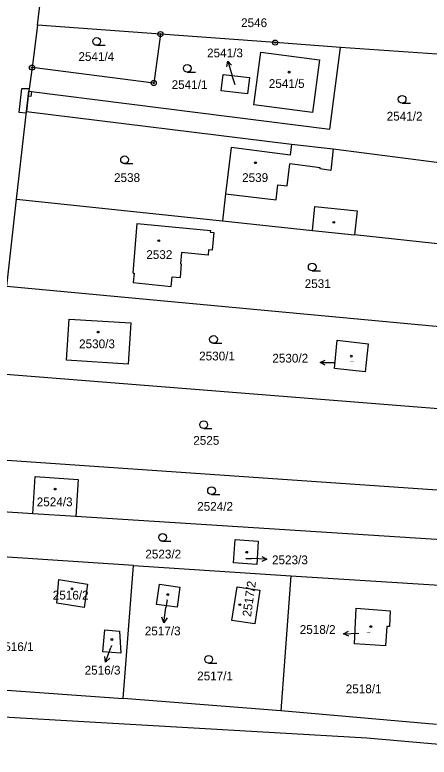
# Model space of a CAD drawing. Extents: x -755819 to -753140, y -1169796 to -1166000.
# Drawn here: x -754548.4 to -754468, y -1169179.6 to -1169035.5 of the extents above; entities that cross this region are included whole.
import ezdxf

# ---------------------------------------------------------------- set-up
doc = ezdxf.new("R2010")
doc.units = 0
for name, color, linetype in [('Vrstva 1', 7, 'Continuous'), ('Vrstva 13', 7, 'Continuous'), ('Vrstva 16', 7, 'Continuous'), ('Vrstva 18', 7, 'Continuous'), ('Vrstva 19', 7, 'Continuous'), ('Vrstva 24', 7, 'Continuous'), ('Vrstva 25', 7, 'Continuous'), ('Vrstva 27', 7, 'Continuous'), ('Vrstva 4', 7, 'Continuous')]:
    doc.layers.add(name, color=color, linetype=linetype)

msp = doc.modelspace()

# ---------------------------------------------------------------- linework, layer by layer
at = {"layer": 'Vrstva 1'}
for p, q in [((-754543.98, -1169037.45), (-754542.78, -1169027.11)), ((-754543.98, -1169037.45), (-754545.07, -1169045.7)), ((-754520.15, -1169039.21), (-754543.98, -1169037.45)), ((-754520.15, -1169039.21), (-754521.44, -1169048.7)), ((-754497.89, -1169040.85), (-754520.15, -1169039.21)), ((-754485.17, -1169041.81), (-754497.89, -1169040.85)), ((-754502.02, -1169052.94), (-754500.68, -1169042.68)), ((-754500.68, -1169042.68), (-754489.27, -1169044.17)), ((-754487.26, -1169057.68), (-754485.17, -1169041.81)), ((-754458.74, -1169043.6), (-754485.17, -1169041.81)), ((-754489.27, -1169044.17), (-754490.62, -1169054.44)), ((-754545.07, -1169045.7), (-754545.68, -1169050.26)), ((-754521.44, -1169048.7), (-754545.07, -1169045.7)), ((-754508.33, -1169050.2), (-754507.95, -1169047.02)), ((-754507.95, -1169047.02), (-754502.88, -1169047.63)), ((-754502.88, -1169047.63), (-754503.24, -1169050.8)), ((-754546.15, -1169054.25), (-754545.68, -1169050.26)), ((-754545.68, -1169050.26), (-754487.26, -1169057.68)), ((-754503.24, -1169050.8), (-754508.33, -1169050.2)), ((-754490.62, -1169054.44), (-754502.02, -1169052.94)), ((-754548.06, -1169071.25), (-754546.15, -1169054.25)), ((-754546.15, -1169054.25), (-754494.71, -1169060.54)), ((-754506.43, -1169061.23), (-754507.49, -1169070.23)), ((-754494.97, -1169062.73), (-754506.43, -1169061.23)), ((-754494.71, -1169060.54), (-754494.97, -1169062.73)), ((-754494.71, -1169060.54), (-754486.6, -1169061.5)), ((-754486.6, -1169061.5), (-754460, -1169064.92)), ((-754507.49, -1169070.23), (-754508.11, -1169075.46)), ((-754549.96, -1169088.13), (-754548.06, -1169071.25)), ((-754548.06, -1169071.25), (-754508.11, -1169075.46)), ((-754525.44, -1169085.58), (-754524.69, -1169075.96)), ((-754524.69, -1169075.96), (-754510.44, -1169077.31)), ((-754508.11, -1169075.46), (-754490.64, -1169077.31)), ((-754510.44, -1169077.31), (-754510.47, -1169077.62)), ((-754510.47, -1169077.62), (-754509.77, -1169077.69)), ((-754509.77, -1169077.69), (-754510.09, -1169081.16)), ((-754490.64, -1169077.31), (-754482.47, -1169078.17)), ((-754461, -1169080.47), (-754482.47, -1169078.17)), ((-754516.04, -1169081.61), (-754516.24, -1169083.8)), ((-754510.89, -1169082.1), (-754516.04, -1169081.61)), ((-754510.8, -1169081.09), (-754510.89, -1169082.1)), ((-754510.09, -1169081.16), (-754510.8, -1169081.09)), ((-754516.09, -1169083.82), (-754516.34, -1169086.47)), ((-754516.24, -1169083.8), (-754516.09, -1169083.82)), ((-754525.44, -1169085.58), (-754525.24, -1169085.6)), ((-754525.24, -1169085.6), (-754525.42, -1169087.41)), ((-754518.06, -1169088.19), (-754517.88, -1169086.32)), ((-754517.88, -1169086.32), (-754516.34, -1169086.47)), ((-754525.42, -1169087.41), (-754518.06, -1169088.19)), ((-754549.96, -1169088.13), (-754462.07, -1169096.3)), ((-754538.37, -1169102.53), (-754537.89, -1169094.55)), ((-754537.89, -1169094.55), (-754525.86, -1169095.26)), ((-754525.86, -1169095.26), (-754526.4, -1169103.27)), ((-754486.36, -1169104.14), (-754485.86, -1169098.6)), ((-754485.86, -1169098.6), (-754479.84, -1169099.32)), ((-754479.84, -1169099.32), (-754480.42, -1169104.78)), ((-754526.4, -1169103.27), (-754538.37, -1169102.53)), ((-754551.98, -1169105.08), (-754462.92, -1169112.14)), ((-754480.42, -1169104.78), (-754486.36, -1169104.14)), ((-754554.17, -1169121.61), (-754463.93, -1169127.82)), ((-754544.89, -1169132.32), (-754544.43, -1169125.06)), ((-754544.43, -1169125.06), (-754536.08, -1169125.64)), ((-754536.08, -1169125.64), (-754536.54, -1169132.85)), ((-754544.89, -1169132.32), (-754555.5, -1169131.65)), ((-754536.54, -1169132.85), (-754544.89, -1169132.32)), ((-754464.44, -1169137.43), (-754536.54, -1169132.85)), ((-754505.93, -1169141.82), (-754505.64, -1169137.3)), ((-754505.64, -1169137.3), (-754501.16, -1169137.61)), ((-754501.16, -1169137.61), (-754501.46, -1169142.15)), ((-754525.39, -1169142.37), (-754556.3, -1169140.35)), ((-754527.4, -1169168.2), (-754525.39, -1169142.37)), ((-754525.39, -1169142.37), (-754494.85, -1169144.36)), ((-754501.46, -1169142.15), (-754505.93, -1169141.82)), ((-754540.23, -1169149.7), (-754539.85, -1169145.11)), ((-754539.85, -1169145.11), (-754534.29, -1169145.98)), ((-754494.85, -1169144.36), (-754496.74, -1169170.55)), ((-754494.85, -1169144.36), (-754464.95, -1169146.22)), ((-754534.29, -1169145.98), (-754534.97, -1169150.5)), ((-754520.9, -1169149.95), (-754520.34, -1169146)), ((-754520.34, -1169146), (-754516.38, -1169146.56)), ((-754516.38, -1169146.56), (-754516.89, -1169150.47)), ((-754506.27, -1169153.03), (-754505.26, -1169146.48)), ((-754505.26, -1169146.48), (-754500.82, -1169147.17)), ((-754500.82, -1169147.17), (-754501.84, -1169153.71)), ((-754534.97, -1169150.5), (-754540.23, -1169149.7)), ((-754516.89, -1169150.47), (-754520.9, -1169149.95)), ((-754482.48, -1169157.58), (-754482.12, -1169150.67)), ((-754482.12, -1169150.67), (-754475.53, -1169151.19)), ((-754475.53, -1169151.19), (-754475.71, -1169154.23)), ((-754501.84, -1169153.71), (-754506.27, -1169153.03)), ((-754531.35, -1169159.14), (-754530.93, -1169154.83)), ((-754530.93, -1169154.83), (-754528.1, -1169155.1)), ((-754528.1, -1169155.1), (-754527.85, -1169159.39)), ((-754476.22, -1169154.2), (-754476.44, -1169157.93)), ((-754475.71, -1169154.23), (-754476.22, -1169154.2)), ((-754476.44, -1169157.93), (-754482.48, -1169157.58)), ((-754527.85, -1169159.39), (-754531.35, -1169159.14)), ((-754559.18, -1169165.87), (-754527.4, -1169168.2)), ((-754496.74, -1169170.55), (-754527.4, -1169168.2)), ((-754466.58, -1169173.21), (-754496.74, -1169170.55))]:
    msp.add_line(p, q, dxfattribs=at)
at = {"layer": 'Vrstva 13'}
for p, q in [((-754559.53, -1169171.23), (-754480.07, -1169175.82)), ((-754480.07, -1169175.82), (-754436.71, -1169179.57))]:
    msp.add_line(p, q, dxfattribs=at)
at = {"layer": 'Vrstva 16'}
for p, q in [((-754507.09, -1169044.43), (-754506.2, -1169047.29)), ((-754505.65, -1169049.03), (-754506.2, -1169047.29)), ((-754489.16, -1169102.97), (-754486.16, -1169102.97)), ((-754503.58, -1169141), (-754502.46, -1169141.03)), ((-754499.46, -1169141.12), (-754502.46, -1169141.03)), ((-754518.86, -1169149.05), (-754519.07, -1169150.5)), ((-754519.48, -1169153.47), (-754519.07, -1169150.5)), ((-754484.61, -1169155.64), (-754481.61, -1169155.52)), ((-754530.79, -1169161.14), (-754529.79, -1169158.31)), ((-754529.67, -1169157.99), (-754529.79, -1169158.31))]:
    msp.add_line(p, q, dxfattribs=at)
for points in [[(-754507.27, -1169045.53), (-754507.09, -1169044.43), (-754506.32, -1169045.23)], [(-754488.16, -1169103.47), (-754489.16, -1169102.97), (-754488.16, -1169102.47)], [(-754500.45, -1169140.59), (-754499.46, -1169141.12), (-754500.48, -1169141.59)], [(-754518.85, -1169152.55), (-754519.48, -1169153.47), (-754519.84, -1169152.41)], [(-754483.59, -1169156.1), (-754484.61, -1169155.64), (-754483.63, -1169155.1)], [(-754529.98, -1169160.36), (-754530.79, -1169161.14), (-754530.93, -1169160.03)]]:
    msp.add_lwpolyline(points, dxfattribs=at)
at = {"layer": 'Vrstva 24'}
for centre, radius in [((-754520.15, -1169039.21), 0.5), ((-754520.15, -1169039.21), 0.1), ((-754497.89, -1169040.85), 0.5), ((-754497.89, -1169040.85), 0.1), ((-754545.07, -1169045.7), 0.5), ((-754545.07, -1169045.7), 0.1), ((-754521.44, -1169048.7), 0.5), ((-754521.44, -1169048.7), 0.1)]:
    msp.add_circle(centre, radius, dxfattribs=at)
at = {"layer": 'Vrstva 25'}
for p, q in [((-754532.5, -1169041.38), (-754530.9, -1169041.38)), ((-754514.94, -1169046.59), (-754513.34, -1169046.59)), ((-754473.23, -1169052.61), (-754471.63, -1169052.61)), ((-754527.11, -1169064.35), (-754525.51, -1169064.35)), ((-754490.68, -1169085.17), (-754489.08, -1169085.17)), ((-754509.84, -1169099.23), (-754508.24, -1169099.23)), ((-754511.74, -1169115.78), (-754510.14, -1169115.78)), ((-754510.22, -1169128.59), (-754508.62, -1169128.59)), ((-754519.71, -1169137.67), (-754518.11, -1169137.67)), ((-754510.79, -1169161.34), (-754509.19, -1169161.34))]:
    msp.add_line(p, q, dxfattribs=at)
for centre, radius in [((-754532.5, -1169040.63), 0.75), ((-754514.94, -1169045.84), 0.75), ((-754495.18, -1169046.58), 0.175), ((-754473.23, -1169051.86), 0.75), ((-754527.11, -1169063.6), 0.75), ((-754501.69, -1169064.17), 0.175), ((-754486.51, -1169075.74), 0.175), ((-754520.47, -1169079.3), 0.175), ((-754490.68, -1169084.42), 0.75), ((-754532.23, -1169097.05), 0.175), ((-754509.84, -1169098.48), 0.75), ((-754483.09, -1169101.72), 0.175), ((-754511.74, -1169115.03), 0.75), ((-754540.58, -1169127.52), 0.175), ((-754510.22, -1169127.84), 0.75), ((-754519.71, -1169136.92), 0.75), ((-754503.39, -1169139.8), 0.175), ((-754537.31, -1169146.9), 0.175), ((-754518.73, -1169148.01), 0.175), ((-754504.74, -1169149.97), 0.175), ((-754479.29, -1169154.22), 0.175), ((-754529.56, -1169156.72), 0.175), ((-754510.79, -1169160.59), 0.75)]:
    msp.add_circle(centre, radius, dxfattribs=at)
at = {"layer": 'Vrstva 27'}
for p, q in [((-754547.56, -1169054.39), (-754547.03, -1169049.74)), ((-754547.03, -1169049.74), (-754545.61, -1169049.74)), ((-754545.68, -1169050.26), (-754545.8, -1169051.24)), ((-754545.8, -1169051.24), (-754545.68, -1169050.26)), ((-754545.61, -1169049.74), (-754545.68, -1169050.26)), ((-754545.68, -1169050.26), (-754545.18, -1169050.32)), ((-754545.18, -1169050.32), (-754545.3, -1169051.3)), ((-754545.8, -1169051.24), (-754546.15, -1169054.25)), ((-754545.3, -1169051.3), (-754545.8, -1169051.24)), ((-754546.18, -1169054.54), (-754547.56, -1169054.39)), ((-754546.15, -1169054.25), (-754546.18, -1169054.54))]:
    msp.add_line(p, q, dxfattribs=at)
at = {"layer": 'Vrstva 4'}
for p, q in [((-754486.6, -1169061.5), (-754487.09, -1169065.67)), ((-754495.54, -1169068.68), (-754495.04, -1169064.39)), ((-754489.12, -1169065.15), (-754495.04, -1169064.39)), ((-754489.15, -1169065.34), (-754489.12, -1169065.15)), ((-754487.09, -1169065.67), (-754489.15, -1169065.34)), ((-754497.7, -1169071.38), (-754497.36, -1169068.47)), ((-754497.36, -1169068.47), (-754495.54, -1169068.68)), ((-754507.49, -1169070.23), (-754497.7, -1169071.38)), ((-754490.64, -1169077.31), (-754490.15, -1169072.68)), ((-754490.15, -1169072.68), (-754481.98, -1169073.53)), ((-754481.98, -1169073.53), (-754482.47, -1169078.17))]:
    msp.add_line(p, q, dxfattribs=at)

# ---------------------------------------------------------------- texts
at = {"layer": 'Vrstva 16'}
for s, p in [('2541/3', (-754511.09, -1169043.71)), ('2530/2', (-754498.42, -1169102.97)), ('2523/3', (-754498.48, -1169142.12)), ('2517/3', (-754523.18, -1169155.92)), ('2518/2', (-754493.1, -1169155.64)), ('2516/3', (-754534.85, -1169163.54))]:
    msp.add_text(s, height=1.7, dxfattribs=at).set_placement(p)
at = {"layer": 'Vrstva 18'}
for s, height, p in [('2546', 1.7, (-754504.49, -1169037.84)), ('2541/4', 1.7, (-754536.06, -1169044.41)), ('2541/1', 1.7, (-754517.97, -1169049.86)), ('2541/3', 0.1, (-754505.88, -1169049.03)), ('2541/2', 1.7, (-754476.22, -1169055.99)), ('2538', 1.7, (-754529.15, -1169067.91)), ('2531', 1.7, (-754492.14, -1169088.5)), ('2530/1', 1.7, (-754512.63, -1169102.55)), ('2525', 1.7, (-754513.77, -1169118.93)), ('2524/2', 1.7, (-754513.01, -1169131.74)), ('2523/2', 1.7, (-754523.07, -1169141)), ('2516/1', 1.7, (-754551.72, -1169158.97)), ('2517/1', 1.7, (-754513.01, -1169164.66)), ('2518/1', 1.7, (-754484.17, -1169167.16))]:
    msp.add_text(s, height=height, dxfattribs=at).set_placement(p)
at = {"layer": 'Vrstva 19'}
for s, height, p in [('2541/5', 1.7, (-754499.11, -1169049.65)), ('2539', 1.7, (-754504.29, -1169067.91)), ('2532', 1.7, (-754522.89, -1169082.86)), ('2530/3', 1.7, (-754535.93, -1169100.18)), ('2530/2', 0.2, (-754483.45, -1169102.85)), ('2524/3', 1.7, (-754544.15, -1169130.86)), ('2523/3', 0.1, (-754503.84, -1169141)), ('2516/2', 1.7, (-754541.04, -1169148.97)), ('2517/3', 0.1, (-754519.09, -1169149.05)), ('2518/2', 0.2, (-754480.21, -1169155.47)), ('2516/3', 0.1, (-754529.9, -1169157.99))]:
    msp.add_text(s, height=height, dxfattribs=at).set_placement(p)
msp.add_text('2517/2', height=1.7, rotation=81.8757, dxfattribs=at).set_placement((-754502.57, -1169152.39))

doc.saveas('drawing.dxf')
